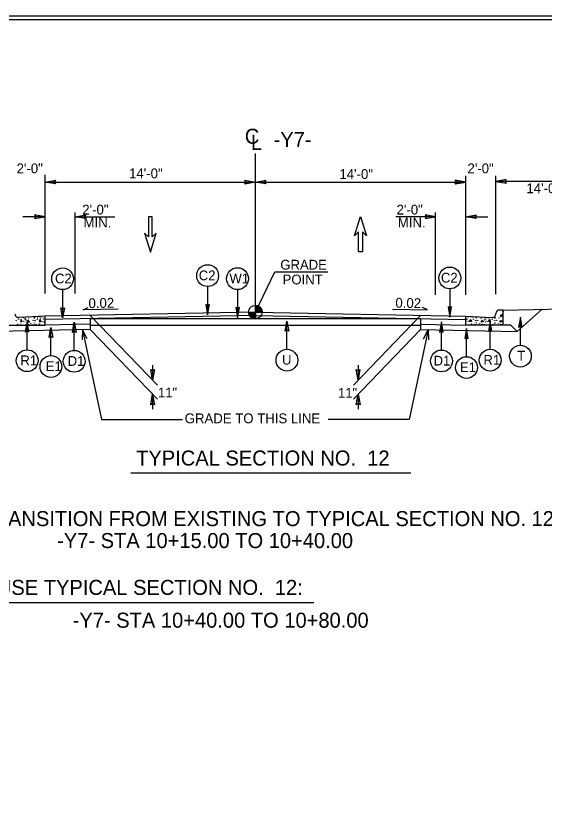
# Model space of a CAD drawing. Extents: x 1901670 to 1902225, y 193498 to 194278.
# Drawn here: x 1902009.7 to 1902044.9, y 193552.5 to 193605.8 of the extents above; entities that cross this region are included whole.
import ezdxf

# ---------------------------------------------------------------- set-up
doc = ezdxf.new("R2010")
doc.units = 0
for name, color, linetype in [('Old_Level_1', 7, 'Continuous'), ('Old_Level_11', 7, 'Continuous'), ('Old_Level_2', 7, 'Continuous'), ('Old_Level_20', 7, 'Continuous'), ('Prop Dimension', 7, 'Continuous'), ('Sheet Border Standard 30in CELL', 7, 'Continuous'), ('Sheet Plot Border Inside CELL', 7, 'Continuous'), ('Typical Curb CELL', 7, 'Continuous'), ('Typical Pavement Slope CELL', 7, 'Continuous'), ('Typical Terminator CELL', 7, 'Continuous'), ('Typical Text Grade Point CELL', 7, 'Continuous')]:
    doc.layers.add(name, color=color, linetype=linetype)

# ---------------------------------------------------------------- blocks, each defined once
blk = doc.blocks.new('TERMINATOR')
at = {"layer": 'Typical Terminator CELL'}
blk.add_lwpolyline([(-0.469, 0.081), (0, 0), (-0.471, -0.083), (-0.411, 0)], close=True, dxfattribs=at)

msp = doc.modelspace()

# ---------------------------------------------------------------- linework, layer by layer
at = {"layer": 'Old_Level_1'}
for p, q in [((1902025.621, 193586.061), (1902025.621, 193596.62)), ((1902025.621, 193586.061), (1902025.621, 193586.511)), ((1902025.621, 193586.061), (1902011.621, 193585.781)), ((1902014.167, 193586.204), (1902014.5, 193586.371)), ((1902016.482, 193586.252), (1902014.167, 193586.204)), ((1902025.171, 193586.061), (1902025.621, 193586.061)), ((1902025.62, 193585.611), (1902025.621, 193586.061)), ((1902025.621, 193586.061), (1902025.62, 193585.611)), ((1902026.071, 193586.061), (1902025.621, 193586.061)), ((1902025.621, 193586.061), (1902039.621, 193585.781)), ((1902034.759, 193586.252), (1902037.074, 193586.204)), ((1902037.074, 193586.204), (1902036.741, 193586.371)), ((1902044.701, 193586.249), (1902043.043, 193584.765)), ((1902025.621, 193585.842), (1902011.621, 193585.562)), ((1902014.621, 193585.828), (1902019.097, 193581.204)), ((1902036.619, 193585.622), (1902014.623, 193585.622)), ((1902014.623, 193585.622), (1902014.623, 193584.894)), ((1902025.621, 193585.842), (1902039.621, 193585.562)), ((1902036.621, 193585.828), (1902032.144, 193581.204)), ((1902036.619, 193585.622), (1902036.619, 193584.894)), ((1902014.623, 193585.258), (1902011.621, 193585.198)), ((1902036.619, 193585.175), (1902014.623, 193585.175)), ((1902036.619, 193585.258), (1902039.621, 193585.198)), ((1902042.62, 193585.188), (1902042.12, 193585.198)), ((1902042.62, 193585.188), (1902043.043, 193584.765)), ((1902014.623, 193584.894), (1902008.198, 193584.765)), ((1902014.623, 193584.894), (1902019.099, 193580.269)), ((1902036.619, 193584.894), (1902032.142, 193580.269)), ((1902036.619, 193584.894), (1902043.043, 193584.765)), ((1902018.778, 193582.533), (1902018.778, 193581.533)), ((1902032.463, 193582.533), (1902032.463, 193581.533)), ((1902018.78, 193580.598), (1902018.78, 193579.598)), ((1902032.461, 193580.598), (1902032.461, 193579.598))]:
    msp.add_line(p, q, dxfattribs=at)
for points in [[(1902025.625, 193586.511), (1902025.625, 193586.511), (1902025.625, 193586.061)], [(1902025.634, 193586.511), (1902025.634, 193586.061)], [(1902025.643, 193586.51), (1902025.643, 193586.061)], [(1902025.652, 193586.51), (1902025.652, 193586.061)], [(1902025.661, 193586.509), (1902025.661, 193586.061)], [(1902025.67, 193586.508), (1902025.67, 193586.061)], [(1902025.679, 193586.507), (1902025.679, 193586.061)], [(1902025.688, 193586.506), (1902025.688, 193586.061)], [(1902025.173, 193586.061), (1902025.173, 193586.012)], [(1902025.182, 193586.061), (1902025.182, 193585.959)], [(1902025.191, 193586.061), (1902025.191, 193585.927)], [(1902025.2, 193586.061), (1902025.2, 193585.9)], [(1902025.209, 193586.061), (1902025.209, 193585.879)], [(1902025.218, 193586.061), (1902025.218, 193585.86)], [(1902025.227, 193586.061), (1902025.227, 193585.843)], [(1902025.236, 193586.061), (1902025.236, 193585.827)], [(1902025.245, 193586.061), (1902025.245, 193585.813)], [(1902025.254, 193586.061), (1902025.254, 193585.8)], [(1902025.263, 193586.061), (1902025.263, 193585.788)], [(1902025.272, 193586.061), (1902025.272, 193585.777)], [(1902025.281, 193586.061), (1902025.281, 193585.766)], [(1902025.29, 193586.061), (1902025.29, 193585.756)], [(1902025.299, 193586.061), (1902025.299, 193585.746)], [(1902025.308, 193586.061), (1902025.308, 193585.737)], [(1902025.317, 193586.061), (1902025.317, 193585.729)], [(1902025.326, 193586.061), (1902025.326, 193585.721)], [(1902025.335, 193586.061), (1902025.335, 193585.713)], [(1902025.344, 193586.061), (1902025.344, 193585.706)], [(1902025.353, 193586.061), (1902025.353, 193585.699)], [(1902025.362, 193586.061), (1902025.362, 193585.693)], [(1902025.371, 193586.061), (1902025.371, 193585.687)], [(1902025.38, 193586.061), (1902025.38, 193585.681)], [(1902025.389, 193586.061), (1902025.389, 193585.675)], [(1902025.398, 193586.061), (1902025.398, 193585.67)], [(1902025.407, 193586.061), (1902025.407, 193585.665)], [(1902025.416, 193586.061), (1902025.416, 193585.66)], [(1902025.425, 193586.061), (1902025.425, 193585.656)], [(1902025.434, 193586.061), (1902025.434, 193585.652)], [(1902025.443, 193586.061), (1902025.443, 193585.648)], [(1902025.452, 193586.061), (1902025.452, 193585.644)], [(1902025.461, 193586.061), (1902025.461, 193585.64)], [(1902025.47, 193586.061), (1902025.47, 193585.637)], [(1902025.479, 193586.061), (1902025.479, 193585.634)], [(1902025.488, 193586.061), (1902025.488, 193585.631)], [(1902025.497, 193586.061), (1902025.497, 193585.629)], [(1902025.506, 193586.061), (1902025.506, 193585.626)], [(1902025.515, 193586.061), (1902025.515, 193585.624)], [(1902025.524, 193586.061), (1902025.524, 193585.622)], [(1902025.533, 193586.061), (1902025.533, 193585.62)], [(1902025.542, 193586.061), (1902025.542, 193585.618)], [(1902025.551, 193586.061), (1902025.551, 193585.617)], [(1902025.56, 193586.061), (1902025.56, 193585.615)], [(1902025.569, 193586.061), (1902025.569, 193585.614)], [(1902025.578, 193586.061), (1902025.578, 193585.613)], [(1902025.587, 193586.061), (1902025.587, 193585.612)], [(1902025.596, 193586.061), (1902025.596, 193585.612)], [(1902025.605, 193586.061), (1902025.605, 193585.611)], [(1902025.614, 193586.061), (1902025.614, 193585.611), (1902025.614, 193585.611)], [(1902025.697, 193586.505), (1902025.697, 193586.061)], [(1902025.706, 193586.503), (1902025.706, 193586.061)], [(1902025.715, 193586.501), (1902025.715, 193586.061)], [(1902025.724, 193586.499), (1902025.724, 193586.061)], [(1902025.733, 193586.497), (1902025.733, 193586.061)], [(1902025.742, 193586.494), (1902025.742, 193586.061)], [(1902025.751, 193586.492), (1902025.751, 193586.061)], [(1902025.76, 193586.489), (1902025.76, 193586.061)], [(1902025.769, 193586.486), (1902025.769, 193586.061)], [(1902025.778, 193586.483), (1902025.778, 193586.061)], [(1902025.787, 193586.479), (1902025.787, 193586.061)], [(1902025.796, 193586.475), (1902025.796, 193586.061)], [(1902025.805, 193586.471), (1902025.805, 193586.061)], [(1902025.814, 193586.467), (1902025.814, 193586.061)], [(1902025.823, 193586.463), (1902025.823, 193586.061)], [(1902025.832, 193586.458), (1902025.832, 193586.061)], [(1902025.841, 193586.453), (1902025.841, 193586.061)], [(1902025.85, 193586.448), (1902025.85, 193586.061)], [(1902025.859, 193586.443), (1902025.859, 193586.061)], [(1902025.868, 193586.437), (1902025.868, 193586.061)], [(1902025.877, 193586.431), (1902025.877, 193586.061)], [(1902025.886, 193586.424), (1902025.886, 193586.061)], [(1902025.895, 193586.418), (1902025.895, 193586.061)], [(1902025.904, 193586.411), (1902025.904, 193586.061)], [(1902025.913, 193586.403), (1902025.913, 193586.061)], [(1902025.922, 193586.395), (1902025.922, 193586.061)], [(1902025.931, 193586.387), (1902025.931, 193586.061)], [(1902025.94, 193586.378), (1902025.94, 193586.061)], [(1902025.949, 193586.369), (1902025.949, 193586.061)], [(1902025.958, 193586.359), (1902025.958, 193586.061)], [(1902025.967, 193586.348), (1902025.967, 193586.061)], [(1902025.976, 193586.337), (1902025.976, 193586.061)], [(1902025.985, 193586.325), (1902025.985, 193586.061)], [(1902025.994, 193586.312), (1902025.994, 193586.061)], [(1902026.003, 193586.298), (1902026.003, 193586.061)], [(1902026.012, 193586.283), (1902026.012, 193586.061)], [(1902026.021, 193586.267), (1902026.021, 193586.061)], [(1902026.03, 193586.248), (1902026.03, 193586.061)], [(1902026.039, 193586.227), (1902026.039, 193586.061)], [(1902026.048, 193586.202), (1902026.048, 193586.061)], [(1902026.057, 193586.171), (1902026.057, 193586.061)], [(1902026.066, 193586.125), (1902026.066, 193586.061)], [(1902014.419, 193584.274), (1902014.126, 193584.884), (1902014.098, 193584.208)], [(1902014.126, 193584.884), (1902015.376, 193578.905), (1902020.767, 193578.905)], [(1902037.116, 193584.884), (1902035.865, 193578.905), (1902030.474, 193578.905)], [(1902036.822, 193584.274), (1902037.116, 193584.884), (1902037.143, 193584.208)]]:
    msp.add_lwpolyline(points, dxfattribs=at)
msp.add_circle((1902025.62, 193586.061), 0.45, dxfattribs=at)
for start, end in [(359.9905, 89.9905), (179.9905, 269.9905)]:
    msp.add_arc((1902025.62, 193586.061), 0.45, start, end, dxfattribs=at)
at = {"layer": 'Old_Level_11'}
for p, q in [((1902022.445, 193587.762), (1902022.445, 193585.888)), ((1902038.562, 193587.607), (1902038.562, 193585.733)), ((1902012.793, 193587.554), (1902012.793, 193585.68)), ((1902024.435, 193587.56), (1902024.435, 193585.686)), ((1902027.724, 193583.585), (1902027.724, 193585.459)), ((1902041.249, 193583.583), (1902041.249, 193585.457)), ((1902043.259, 193583.855), (1902043.259, 193585.729)), ((1902010.429, 193583.552), (1902010.429, 193585.426)), ((1902012.014, 193583.161), (1902012.014, 193585.036)), ((1902013.564, 193583.51), (1902013.564, 193585.385)), ((1902038.006, 193583.532), (1902038.006, 193585.406)), ((1902039.675, 193583.094), (1902039.675, 193584.968)), ((1902017.328, 193575.353), (1902033.954, 193575.353)), ((1902018.328, 193575.353), (1902035.974, 193575.353)), ((1902008.39, 193566.741), (1902029.517, 193566.741))]:
    msp.add_line(p, q, dxfattribs=at)
for points in [[(1902022.329, 193586.559), (1902022.445, 193585.888), (1902022.564, 193586.563), (1902022.445, 193586.477)], [(1902012.908, 193586.352), (1902012.793, 193585.68), (1902012.673, 193586.355), (1902012.793, 193586.27)], [(1902024.319, 193586.358), (1902024.435, 193585.686), (1902024.554, 193586.361), (1902024.435, 193586.276)], [(1902038.447, 193586.404), (1902038.562, 193585.733), (1902038.682, 193586.408), (1902038.562, 193586.322)], [(1902027.608, 193584.788), (1902027.724, 193585.459), (1902027.843, 193584.784), (1902027.724, 193584.87)], [(1902041.365, 193584.786), (1902041.249, 193585.457), (1902041.13, 193584.782), (1902041.249, 193584.868)], [(1902043.375, 193585.058), (1902043.259, 193585.729), (1902043.14, 193585.054), (1902043.259, 193585.14)], [(1902010.545, 193584.754), (1902010.429, 193585.426), (1902010.31, 193584.751), (1902010.429, 193584.836)], [(1902011.898, 193584.364), (1902012.014, 193585.036), (1902012.133, 193584.36), (1902012.014, 193584.446)], [(1902013.449, 193584.713), (1902013.564, 193585.385), (1902013.684, 193584.709), (1902013.564, 193584.795)], [(1902038.121, 193584.735), (1902038.006, 193585.406), (1902037.886, 193584.731), (1902038.006, 193584.817)], [(1902039.79, 193584.297), (1902039.675, 193584.968), (1902039.555, 193584.293), (1902039.675, 193584.379)]]:
    msp.add_lwpolyline(points, close=True, dxfattribs=at)
for centre in [(1902022.445, 193588.487), (1902012.793, 193588.28), (1902024.435, 193588.286), (1902038.562, 193588.332), (1902043.259, 193583.13), (1902010.429, 193582.827), (1902013.564, 193582.785), (1902027.724, 193582.86), (1902038.006, 193582.807), (1902041.249, 193582.858), (1902012.014, 193582.436), (1902039.675, 193582.369)]:
    msp.add_circle(centre, 0.725, dxfattribs=at)
at = {"layer": 'Prop Dimension'}
for p, q in [((1902011.621, 193587.309), (1902011.621, 193595.191)), ((1902039.621, 193587.239), (1902039.621, 193595.121)), ((1902039.621, 193587.199), (1902039.621, 193595.041)), ((1902041.621, 193587.249), (1902041.621, 193595.131)), ((1902011.621, 193594.711), (1902025.621, 193594.711)), ((1902025.621, 193594.711), (1902039.621, 193594.711)), ((1902051.621, 193594.761), (1902041.621, 193594.761)), ((1902011.621, 193592.408), (1902010.142, 193592.408)), ((1902013.621, 193587.309), (1902013.621, 193592.693)), ((1902013.621, 193592.408), (1902016.266, 193592.408)), ((1902037.621, 193592.408), (1902034.975, 193592.408)), ((1902037.621, 193587.199), (1902037.621, 193592.693)), ((1902039.621, 193592.408), (1902041.099, 193592.408))]:
    msp.add_line(p, q, dxfattribs=at)
for points in [[(1902019.027, 193591.314), (1902018.756, 193591.064), (1902018.756, 193592.397), (1902018.506, 193592.397), (1902018.506, 193591.064), (1902018.235, 193591.314), (1902018.631, 193590.043)], [(1902019.027, 193591.314), (1902018.756, 193591.064), (1902018.756, 193592.397), (1902018.506, 193592.397), (1902018.506, 193591.064), (1902018.235, 193591.314), (1902018.631, 193590.043)], [(1902033.012, 193591.148), (1902032.741, 193591.398), (1902032.741, 193590.064), (1902032.491, 193590.064), (1902032.491, 193591.398), (1902032.221, 193591.148), (1902032.616, 193592.419)], [(1902033.012, 193591.148), (1902032.741, 193591.398), (1902032.741, 193590.064), (1902032.491, 193590.064), (1902032.491, 193591.398), (1902032.221, 193591.148), (1902032.616, 193592.419)]]:
    msp.add_lwpolyline(points, close=True, dxfattribs=at)
at = {"layer": 'Sheet Border Standard 30in CELL'}
msp.add_lwpolyline([(1902132.544, 193605.514), (1901982.544, 193605.514), (1901982.544, 193500.514), (1902132.544, 193500.514)], close=True, dxfattribs=at)
at = {"layer": 'Sheet Plot Border Inside CELL'}
msp.add_lwpolyline([(1902133.794, 193605.769), (1901967.144, 193605.769), (1901967.144, 193500.259), (1902133.794, 193500.259)], close=True, dxfattribs=at)
at = {"layer": 'Typical Curb CELL'}
for p, q in [((1902042.12, 193586.198), (1902041.86, 193586.198)), ((1902042.12, 193585.198), (1902042.12, 193586.198)), ((1902011.621, 193585.781), (1902009.87, 193585.708)), ((1902010.025, 193585.557), (1902009.991, 193585.444)), ((1902009.991, 193585.444), (1902010.11, 193585.437)), ((1902010.11, 193585.437), (1902010.025, 193585.557)), ((1902010.532, 193585.501), (1902010.429, 193585.426)), ((1902010.595, 193585.386), (1902010.532, 193585.501)), ((1902011.274, 193585.557), (1902011.239, 193585.444)), ((1902011.239, 193585.444), (1902011.36, 193585.437)), ((1902011.36, 193585.437), (1902011.274, 193585.557)), ((1902011.621, 193585.198), (1902011.621, 193585.781)), ((1902039.621, 193585.198), (1902039.621, 193585.781)), ((1902039.621, 193585.781), (1902041.371, 193585.708)), ((1902039.881, 193585.437), (1902039.967, 193585.557)), ((1902040.002, 193585.444), (1902039.881, 193585.437)), ((1902039.967, 193585.557), (1902040.002, 193585.444)), ((1902040.646, 193585.386), (1902040.709, 193585.501)), ((1902040.709, 193585.501), (1902040.812, 193585.426)), ((1902041.131, 193585.437), (1902041.216, 193585.557)), ((1902041.251, 193585.444), (1902041.131, 193585.437)), ((1902041.216, 193585.557), (1902041.251, 193585.444)), ((1902041.62, 193585.948), (1902041.62, 193585.958)), ((1902041.895, 193585.386), (1902041.958, 193585.501)), ((1902041.93, 193585.864), (1902041.946, 193585.774)), ((1902042.084, 193585.82), (1902041.93, 193585.864)), ((1902041.946, 193585.774), (1902042.084, 193585.82)), ((1902041.958, 193585.501), (1902042.061, 193585.426)), ((1902009.121, 193585.198), (1902011.621, 193585.198)), ((1902010.429, 193585.426), (1902010.595, 193585.386)), ((1902042.12, 193585.198), (1902039.621, 193585.198)), ((1902040.812, 193585.426), (1902040.646, 193585.386)), ((1902042.061, 193585.426), (1902041.895, 193585.386))]:
    msp.add_line(p, q, dxfattribs=at)
for centre in [(1902041.89, 193586.122), (1902042.107, 193586.088), (1902009.705, 193585.489), (1902009.854, 193585.575), (1902009.882, 193585.677), (1902010.076, 193585.637), (1902010.173, 193585.692), (1902010.202, 193585.438), (1902010.282, 193585.598), (1902010.338, 193585.632), (1902010.355, 193585.535), (1902010.532, 193585.632), (1902010.652, 193585.682), (1902010.829, 193585.518), (1902010.909, 193585.711), (1902010.926, 193585.661), (1902010.954, 193585.489), (1902011.103, 193585.575), (1902011.131, 193585.677), (1902011.28, 193585.739), (1902011.325, 193585.637), (1902011.422, 193585.722), (1902011.451, 193585.438), (1902011.531, 193585.598), (1902011.587, 193585.632), (1902011.604, 193585.535), (1902039.637, 193585.535), (1902039.654, 193585.632), (1902039.71, 193585.598), (1902039.79, 193585.438), (1902039.819, 193585.722), (1902039.916, 193585.637), (1902039.961, 193585.739), (1902040.11, 193585.677), (1902040.138, 193585.575), (1902040.287, 193585.489), (1902040.315, 193585.661), (1902040.332, 193585.711), (1902040.413, 193585.518), (1902040.589, 193585.682), (1902040.709, 193585.632), (1902040.886, 193585.535), (1902040.903, 193585.632), (1902040.959, 193585.598), (1902041.039, 193585.438), (1902041.068, 193585.692), (1902041.165, 193585.637), (1902041.359, 193585.677), (1902041.387, 193585.575), (1902041.536, 193585.489), (1902041.564, 193585.661), (1902041.582, 193585.711), (1902041.662, 193585.518), (1902041.838, 193585.682), (1902041.958, 193585.632), (1902042.055, 193585.905), (1902009.785, 193585.249), (1902009.991, 193585.272), (1902010.15, 193585.204), (1902010.298, 193585.392), (1902010.361, 193585.227), (1902010.515, 193585.244), (1902010.686, 193585.284), (1902010.863, 193585.221), (1902010.92, 193585.335), (1902011.034, 193585.249), (1902011.24, 193585.272), (1902011.4, 193585.204), (1902011.547, 193585.392), (1902011.61, 193585.227), (1902039.631, 193585.227), (1902039.694, 193585.392), (1902039.842, 193585.204), (1902040.001, 193585.272), (1902040.207, 193585.249), (1902040.321, 193585.335), (1902040.378, 193585.221), (1902040.555, 193585.284), (1902040.726, 193585.244), (1902040.88, 193585.227), (1902040.943, 193585.392), (1902041.091, 193585.204), (1902041.25, 193585.272), (1902041.456, 193585.249), (1902041.57, 193585.335), (1902041.627, 193585.221), (1902041.804, 193585.284), (1902041.975, 193585.244)]:
    msp.add_circle(centre, 0.00802, dxfattribs=at)
for centre, start, end in [((1902041.86, 193585.958), 89.9998, 179.9998), ((1902009.86, 193585.948), 180.0002, 272.3846), ((1902041.381, 193585.948), 267.6154, 359.9998)]:
    msp.add_arc(centre, 0.24, start, end, dxfattribs=at)
at = {"layer": 'Typical Pavement Slope CELL'}
msp.add_line((1902042.12, 193586.198), (1902051.621, 193586.388), dxfattribs=at)
at = {"layer": 'Typical Text Grade Point CELL'}
for p, q in [((1902025.621, 193586.061), (1902026.916, 193588.734)), ((1902026.916, 193588.734), (1902030.454, 193588.734))]:
    msp.add_line(p, q, dxfattribs=at)

# ---------------------------------------------------------------- block references
at = {"layer": 'Old_Level_1', "xscale": 1.5, "yscale": 1.5}
for p, rotation in [((1902018.778, 193581.533), -90), ((1902032.463, 193581.533), -90), ((1902018.78, 193580.598), 90), ((1902032.461, 193580.598), 90)]:
    msp.add_blockref('TERMINATOR', p, dxfattribs=dict(at, rotation=rotation))
at = {"layer": 'Prop Dimension', "xscale": 1.5, "rotation": 180}
for p, yscale in [((1902011.621, 193594.711), 1.5), ((1902025.621, 193594.711), 1.5), ((1902041.621, 193594.761), -1.5), ((1902013.621, 193592.408), 1.5), ((1902039.621, 193592.408), 1.5)]:
    msp.add_blockref('TERMINATOR', p, dxfattribs=dict(at, yscale=yscale))
at = {"layer": 'Prop Dimension', "xscale": 1.5}
for p, yscale in [((1902025.621, 193594.711), 1.5), ((1902039.621, 193594.711), -1.5), ((1902039.621, 193594.711), 1.5), ((1902011.621, 193592.408), -1.5), ((1902037.621, 193592.408), -1.5)]:
    msp.add_blockref('TERMINATOR', p, dxfattribs=dict(at, yscale=yscale))

# ---------------------------------------------------------------- texts
at = {"layer": 'Old_Level_1'}
for s, height, p in [('11"', 0.6491, (1902019.139, 193580.377)), ('11"', 0.6491, (1902031.12, 193580.363)), ('GRADE TO THIS LINE', 0.656, (1902020.919, 193578.659))]:
    msp.add_text(s, height=height, dxfattribs=at).set_placement(p)
at = {"layer": 'Old_Level_11'}
for s, p in [('TYPICAL SECTION NO.  12', (1902017.684, 193575.847)), ('TRANSITION FROM EXISTING TO TYPICAL SECTION NO. 12', (1902007.378, 193571.814)), (' -Y7- STA 10+15.00 TO 10+40.00', (1902012.054, 193570.353)), ('USE TYPICAL SECTION NO.  12:', (1902008.415, 193567.235)), (' -Y7- STA 10+40.00 TO 10+80.00', (1902013.091, 193565.052))]:
    msp.add_text(s, height=1, dxfattribs=at).set_placement(p)
at = {"layer": 'Old_Level_2'}
msp.add_text('C', height=1, dxfattribs=at).set_placement((1902024.919, 193597.266))
for s, height, rotation, p in [('L', 1, 359.9469, (1902025.321, 193596.862)), ('-Y7-', 1, 359.9469, (1902026.835, 193597.053)), ('0.02', 0.656, 1.1916, (1902014.522, 193586.322)), ('0.02', 0.656, 358.8084, (1902034.936, 193586.359))]:
    msp.add_text(s, height=height, rotation=rotation, dxfattribs=at).set_placement(p)
at = {"layer": 'Old_Level_20'}
for s, height, p in [('C2', 0.6491, (1902021.856, 193588.181)), ('C2', 0.6491, (1902037.973, 193588.026)), ('C2', 0.6491, (1902012.287, 193587.973)), ('W1', 0.6491, (1902023.898, 193587.979)), ('T', 0.649, (1902043.048, 193582.837)), ('R1', 0.6491, (1902009.984, 193582.523)), ('E1', 0.6491, (1902011.668, 193582.133)), ('D1', 0.6491, (1902013.131, 193582.482)), ('U', 0.649, (1902027.396, 193582.567)), ('D1', 0.6491, (1902037.484, 193582.503)), ('R1', 0.6491, (1902040.804, 193582.554)), ('E1', 0.6491, (1902039.241, 193582.065))]:
    msp.add_text(s, height=height, dxfattribs=at).set_placement(p)
at = {"layer": 'Prop Dimension'}
for s, p in [('2\'-0" ', (1902009.729, 193595.3)), ('14\'-0" ', (1902017.214, 193594.967)), ('14\'-0" ', (1902031.214, 193594.922)), ('2\'-0" ', (1902039.738, 193595.3)), ('14\'-0" W/ GR ', (1902043.663, 193593.976)), ('2\'-0"', (1902014.1, 193592.554)), ('2\'-0"', (1902035.017, 193592.554)), ('MIN. ', (1902014.185, 193591.694)), ('MIN. ', (1902035.102, 193591.694))]:
    msp.add_text(s, height=0.656, dxfattribs=at).set_placement(p)
at = {"layer": 'Typical Text Grade Point CELL'}
for s, p in [('GRADE', (1902027.28, 193588.89)), ('POINT', (1902027.437, 193587.902))]:
    msp.add_text(s, height=0.6525, dxfattribs=at).set_placement(p)

doc.saveas('drawing.dxf')
